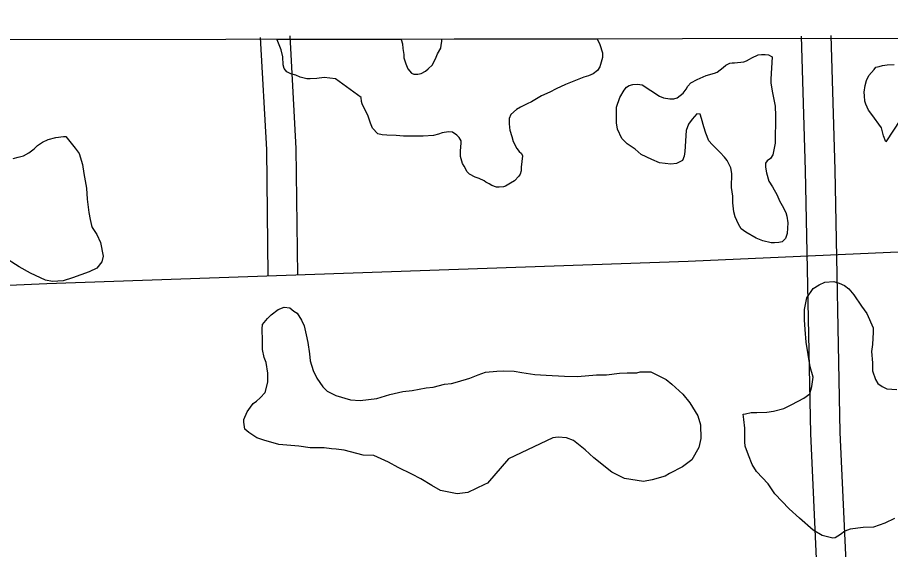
# Model space of a CAD drawing. Extents: x 3313447 to 3351316, y 703786 to 729172.
# Drawn here: x 3333473 to 3334360, y 726856 to 727397 of the extents above; entities that cross this region are included whole.
import ezdxf

# ---------------------------------------------------------------- set-up
doc = ezdxf.new("R2010")
doc.units = 0
for name, color, linetype in [('V-GRID-FRAM', 7, 'Continuous'), ('V-ROAD-CNTR', 7, 'Continuous'), ('V-SITE-VEGE', 7, 'Continuous')]:
    doc.layers.add(name, color=color, linetype=linetype)

msp = doc.modelspace()

# ---------------------------------------------------------------- linework, layer by layer
at = {"layer": 'V-GRID-FRAM'}
msp.add_lwpolyline([(3317576.91, 727351.01), (3317595.43, 709166.01), (3349105.76, 709211.84), (3349071.38, 727396.82), (3317576.91, 727351.01)], dxfattribs=at)
at = {"layer": 'V-ROAD-CNTR'}
for points in [[(3333727.24, 727134.48), (3333725.72, 727262.48), (3333719.5, 727376.53)], [(3333757.24, 727134.84), (3333755.71, 727263.47), (3333749.46, 727378.17)], [(3334309.57, 726185.49), (3334305.6, 726253.71), (3334293.3, 726651.87), (3334278.54, 726974), (3334273.22, 727241.33), (3334269.28, 727377.72)], [(3334339.55, 726186.62), (3334335.58, 726255.04), (3334323.27, 726653.02), (3334308.52, 726974.98), (3334303.21, 727242.06), (3334299.26, 727378.58)], [(3332315.11, 727077.8), (3332479.26, 727079.68), (3333055.08, 727106.8), (3333502.28, 727126.3), (3334153.97, 727148.99), (3334542.3, 727166.29), (3335042.59, 727187.61), (3335148.93, 727187.53), (3335323.4, 727179.33), (3335422.64, 727174.97), (3335521.15, 727173.06), (3335554.75, 727174.76)]]:
    msp.add_lwpolyline(points, dxfattribs=at)
at = {"layer": 'V-SITE-VEGE'}
for p, q in [((3333736.06, 727374.51), (3333862.05, 727374.69)), ((3333736.25, 727373.99), (3333736.06, 727374.51)), ((3333740.39, 727363.88), (3333736.25, 727373.99)), ((3333862.05, 727374.69), (3333862.21, 727374.25)), ((3333862.21, 727374.25), (3333863.59, 727370.07)), ((3333902.9, 727368.55), (3333903.61, 727372.37)), ((3333903.61, 727372.37), (3333903.62, 727374.75)), ((3333903.62, 727374.75), (3334061.42, 727374.98)), ((3334061.42, 727374.98), (3334064.35, 727369.38)), ((3333742.11, 727356.92), (3333740.39, 727363.88)), ((3333863.59, 727370.07), (3333863.92, 727365.2)), ((3333863.92, 727365.2), (3333864.94, 727359.28)), ((3333899.39, 727359.86), (3333902.54, 727365.76)), ((3333902.54, 727365.76), (3333902.9, 727368.55)), ((3334064.35, 727369.38), (3334067.1, 727361.02)), ((3333742.43, 727348.57), (3333742.11, 727356.92)), ((3333864.94, 727359.28), (3333864.93, 727355.8)), ((3333864.93, 727355.8), (3333867, 727349.53)), ((3333894.13, 727348.74), (3333897.98, 727356.38)), ((3333897.98, 727356.38), (3333899.39, 727359.86)), ((3334067.09, 727356.15), (3334064.27, 727346.77)), ((3334067.1, 727361.02), (3334067.09, 727356.15)), ((3333743.46, 727345.09), (3333742.43, 727348.57)), ((3333746.23, 727341.6), (3333743.46, 727345.09)), ((3333867, 727349.53), (3333869.06, 727344.66)), ((3333869.06, 727344.66), (3333872.88, 727340.12)), ((3333887.15, 727342.16), (3333889.94, 727344.58)), ((3333889.94, 727344.58), (3333894.13, 727348.74)), ((3334064.27, 727346.77), (3334061.82, 727342.95)), ((3334342.96, 727344.07), (3334344.71, 727346.15)), ((3334344.71, 727346.15), (3334348.19, 727346.84)), ((3334348.19, 727346.84), (3334351.33, 727347.87)), ((3334351.33, 727347.87), (3334356.2, 727348.55)), ((3334356.2, 727348.55), (3334363.16, 727348.87)), ((3333750.4, 727339.5), (3333746.23, 727341.6)), ((3333755.27, 727338.09), (3333750.4, 727339.5)), ((3333759.78, 727335.98), (3333755.27, 727338.09)), ((3333766.39, 727334.57), (3333759.78, 727335.98)), ((3333784.14, 727335.9), (3333776.83, 727334.88)), ((3333795.62, 727334.47), (3333784.14, 727335.9)), ((3333872.88, 727340.12), (3333875.31, 727339.07)), ((3333875.31, 727339.07), (3333879.14, 727339.05)), ((3333879.14, 727339.05), (3333882.62, 727339.74)), ((3333882.62, 727339.74), (3333887.15, 727342.16)), ((3334047.88, 727336.04), (3334039.52, 727332.59)), ((3334052.76, 727337.41), (3334047.88, 727336.04)), ((3334057.29, 727339.48), (3334052.76, 727337.41)), ((3334061.82, 727342.95), (3334057.29, 727339.48)), ((3334335.27, 727332.62), (3334337.38, 727337.83)), ((3334337.38, 727337.83), (3334342.96, 727344.07)), ((3333769.87, 727334.56), (3333766.39, 727334.57)), ((3333776.83, 727334.88), (3333769.87, 727334.56)), ((3333821.65, 727315.59), (3333795.62, 727334.47)), ((3334029.41, 727328.79), (3334020, 727324.3)), ((3334034.29, 727330.86), (3334029.41, 727328.79)), ((3334039.52, 727332.59), (3334034.29, 727330.86)), ((3334332.79, 727320.79), (3334333.86, 727327.75)), ((3334333.86, 727327.75), (3334335.27, 727332.62)), ((3334013.38, 727320.85), (3334005.02, 727317.05)), ((3334020, 727324.3), (3334013.38, 727320.85)), ((3334333.13, 727317.31), (3334332.79, 727320.79)), ((3333821.98, 727311.41), (3333821.65, 727315.59)), ((3333822.67, 727308.97), (3333821.98, 727311.41)), ((3333826.47, 727301.31), (3333822.67, 727308.97)), ((3333990.38, 727309.09), (3333983.75, 727305.64)), ((3333994.91, 727311.17), (3333990.38, 727309.09)), ((3334005.02, 727317.05), (3333994.91, 727311.17)), ((3334333.46, 727311.74), (3334333.13, 727317.31)), ((3334334.49, 727308.61), (3334333.46, 727311.74)), ((3333828.54, 727297.47), (3333826.47, 727301.31)), ((3333979.57, 727303.22), (3333973.64, 727298.02)), ((3333983.75, 727305.64), (3333979.57, 727303.22)), ((3334337.25, 727302.69), (3334334.49, 727308.61)), ((3334340.72, 727298.15), (3334337.25, 727302.69)), ((3333831.3, 727289.46), (3333828.54, 727297.47)), ((3333972.23, 727294.2), (3333972.21, 727288.98)), ((3333973.64, 727298.02), (3333972.23, 727294.2)), ((3334350.42, 727284.55), (3334340.72, 727298.15)), ((3334369.58, 727293.18), (3334354.89, 727270.27)), ((3333833.37, 727284.23), (3333831.3, 727289.46)), ((3333838.57, 727278.65), (3333833.37, 727284.23)), ((3333972.21, 727288.98), (3333972.55, 727284.8)), ((3333972.55, 727284.8), (3333972.89, 727282.36)), ((3333972.89, 727282.36), (3333974.95, 727275.75)), ((3334352.48, 727276.54), (3334350.42, 727284.55)), ((3333503.83, 727272.84), (3333511.49, 727274.91)), ((3333511.49, 727274.91), (3333519.15, 727275.92)), ((3333519.15, 727275.92), (3333521.58, 727275.91)), ((3333521.58, 727275.91), (3333531.29, 727264.05)), ((3333843.09, 727277.59), (3333838.57, 727278.65)), ((3333847.96, 727277.22), (3333843.09, 727277.59)), ((3333857.35, 727276.84), (3333847.96, 727277.22)), ((3333864.66, 727276.12), (3333857.35, 727276.84)), ((3333884.84, 727276.06), (3333864.66, 727276.12)), ((3333895.28, 727276.71), (3333884.84, 727276.06)), ((3333900.15, 727278.09), (3333895.28, 727276.71)), ((3333903.99, 727279.47), (3333900.15, 727278.09)), ((3333910.6, 727280.49), (3333903.99, 727279.47)), ((3333914.43, 727280.13), (3333910.6, 727280.49)), ((3333918.94, 727277.33), (3333914.43, 727280.13)), ((3333921.37, 727274.89), (3333918.94, 727277.33)), ((3333923.44, 727271.4), (3333921.37, 727274.89)), ((3333974.95, 727275.75), (3333976.33, 727270.87)), ((3334354.89, 727270.27), (3334352.48, 727276.54)), ((3333489.53, 727263.15), (3333493.02, 727266.61)), ((3333493.02, 727266.61), (3333497.9, 727270.08)), ((3333497.9, 727270.08), (3333503.83, 727272.84)), ((3333922.71, 727261.31), (3333923.44, 727268.96)), ((3333923.44, 727268.96), (3333923.44, 727271.4)), ((3333976.33, 727270.87), (3333979.78, 727263.55)), ((3333473.15, 727254.85), (3333478.72, 727256.22)), ((3333478.72, 727256.22), (3333483.95, 727259.34)), ((3333483.95, 727259.34), (3333489.53, 727263.15)), ((3333531.29, 727264.05), (3333535.09, 727258.47)), ((3333535.09, 727258.47), (3333538.53, 727247.32)), ((3333922.69, 727255.4), (3333922.71, 727261.31)), ((3333979.78, 727263.55), (3333982.21, 727260.41)), ((3333982.21, 727260.41), (3333984.64, 727258.66)), ((3333985.67, 727256.22), (3333984.24, 727244.75)), ((3333984.64, 727258.66), (3333985.67, 727256.22)), ((3333468.27, 727253.48), (3333473.15, 727254.85)), ((3333538.53, 727247.32), (3333539.89, 727238.27)), ((3333924.75, 727248.43), (3333922.69, 727255.4)), ((3333926.48, 727245.64), (3333924.75, 727248.43)), ((3333539.89, 727238.27), (3333542.62, 727223.3)), ((3333929.6, 727240.06), (3333926.48, 727245.64)), ((3333931.68, 727237.62), (3333929.6, 727240.06)), ((3333984.23, 727240.92), (3333983.17, 727237.45)), ((3333984.24, 727244.75), (3333984.23, 727240.92)), ((3333937.58, 727234.47), (3333931.68, 727237.62)), ((3333941.75, 727233.06), (3333937.58, 727234.47)), ((3333946.62, 727230.61), (3333941.75, 727233.06)), ((3333948.35, 727229.56), (3333946.62, 727230.61)), ((3333951.83, 727227.81), (3333948.35, 727229.56)), ((3333977.58, 727230.85), (3333973.4, 727228.43)), ((3333981.77, 727235.36), (3333977.58, 727230.85)), ((3333983.17, 727237.45), (3333981.77, 727235.36)), ((3333542.62, 727223.3), (3333543.28, 727212.16)), ((3333954.6, 727226.06), (3333951.83, 727227.81)), ((3333959.12, 727224.31), (3333954.6, 727226.06)), ((3333961.9, 727224.3), (3333959.12, 727224.31)), ((3333966.43, 727224.62), (3333961.9, 727224.3)), ((3333968.52, 727225.32), (3333966.43, 727224.62)), ((3333973.4, 727228.43), (3333968.52, 727225.32)), ((3333543.28, 727212.16), (3333544.98, 727198.59)), ((3333544.98, 727198.59), (3333546.35, 727191.62)), ((3333546.35, 727191.62), (3333547.72, 727185.36)), ((3333547.72, 727185.36), (3333548.4, 727183.26)), ((3333548.4, 727183.26), (3333553.25, 727176.29)), ((3333553.25, 727176.29), (3333557.05, 727167.93)), ((3333557.05, 727167.93), (3333559.44, 727154.35)), ((3333474.16, 727143.51), (3333458.18, 727153.65)), ((3333559.44, 727154.35), (3333558.37, 727148.44)), ((3333485.61, 727136.85), (3333474.16, 727143.51)), ((3333553.13, 727141.84), (3333545.47, 727138.39)), ((3333558.37, 727148.44), (3333553.13, 727141.84)), ((3333500.9, 727129.84), (3333485.61, 727136.85)), ((3333528.4, 727132.19), (3333518.99, 727129.09)), ((3333545.47, 727138.39), (3333528.4, 727132.19)), ((3333508.2, 727128.43), (3333500.9, 727129.84)), ((3333518.99, 727129.09), (3333508.2, 727128.43))]:
    msp.add_line(p, q, dxfattribs=at)
msp.add_lwpolyline([(3334237.85, 727333.99), (3334237.84, 727330.51), (3334239.2, 727321.81), (3334242.28, 727306.49), (3334242.59, 727296.75), (3334242.5, 727268.91), (3334240.02, 727257.09), (3334237.57, 727253.62), (3334234.09, 727251.2), (3334232.69, 727248.76), (3334232.67, 727244.59), (3334233.7, 727239.02), (3334236.1, 727230.31), (3334239.56, 727224.73), (3334244.4, 727216.02), (3334246.82, 727210.44), (3334249.59, 727205.56), (3334253.04, 727198.59), (3334254.08, 727194.76), (3334255.1, 727188.15), (3334254.71, 727177.36), (3334252.95, 727172.15), (3334249.46, 727168.68), (3334245.98, 727167.99), (3334241.8, 727167.66), (3334238.32, 727167.68), (3334229.98, 727169.79), (3334223.03, 727172.6), (3334212.61, 727178.55), (3334207.75, 727182.04), (3334204.99, 727186.58), (3334201.88, 727194.24), (3334200.5, 727199.12), (3334199.49, 727208.52), (3334199.52, 727215.13), (3334198.15, 727223.83), (3334198.2, 727238.1), (3334197.18, 727244.02), (3334193.73, 727251.33), (3334190.95, 727254.82), (3334186.45, 727259.71), (3334178.47, 727267.74), (3334175.01, 727271.58), (3334171.9, 727279.24), (3334169.83, 727285.52), (3334167.43, 727294.22), (3334166.05, 727298.4), (3334162.93, 727298.76), (3334158.03, 727293.56), (3334154.19, 727288.35), (3334152.08, 727281.75), (3334150.61, 727260.53), (3334149.9, 727255.66), (3334148.15, 727251.49), (3334142.22, 727248.38), (3334136.3, 727247.7), (3334124.83, 727249.14), (3334117.18, 727252.29), (3334106.07, 727257.55), (3334100.17, 727262.79), (3334091.84, 727268.39), (3334086.64, 727273.62), (3334082.15, 727283.38), (3334081.12, 727289.65), (3334081.18, 727305.65), (3334084.69, 727315.38), (3334088.89, 727323.02), (3334091.34, 727325.8), (3334094.13, 727327.53), (3334097.61, 727328.56), (3334102.48, 727328.89), (3334107.35, 727328.18), (3334124.71, 727316.98), (3334128.88, 727315.23), (3334135.49, 727314.17), (3334139.31, 727314.15), (3334142.8, 727315.18), (3334148.73, 727320.03), (3334151.87, 727323.85), (3334153.62, 727326.97), (3334156.77, 727330.44), (3334163.04, 727333.9), (3334172.1, 727337.7), (3334180.81, 727340.1), (3334183.6, 727341.14), (3334189.53, 727345.99), (3334192.32, 727348.42), (3334196.15, 727350.49), (3334198.59, 727350.83), (3334201.03, 727350.82), (3334210.42, 727351.83), (3334213.21, 727352.87), (3334216.35, 727354.25), (3334218.79, 727355.63), (3334225.06, 727358.74), (3334228.54, 727359.08), (3334232.37, 727359.06), (3334235.5, 727358.71), (3334239.32, 727356.95)], close=True, dxfattribs=at)
for points in [[(3334363.76, 726887.62), (3334353.87, 726882.72), (3334342.32, 726878.91), (3334331.89, 726878.4), (3334318.71, 726876.8), (3334313.21, 726874.62), (3334308.81, 726871.34), (3334303.31, 726868.07), (3334301.11, 726867.53), (3334290.14, 726870.31), (3334280.83, 726875.83), (3334267.14, 726887.96), (3334256.75, 726897.32), (3334241.98, 726912.75), (3334235.42, 726922.65), (3334223.39, 726935.32), (3334219.02, 726942.47), (3334215.21, 726951.81), (3334211.95, 726961.16), (3334211.42, 726965.55), (3334211.46, 726979.28), (3334210.4, 726988.06), (3334209.87, 726993.56), (3334212.06, 726994.09), (3334218.11, 726995.17), (3334223.6, 726995.15), (3334234.03, 726995.67), (3334240.62, 726996.74), (3334251.06, 726999.45), (3334259.31, 727003.27), (3334271.41, 727009.81), (3334277.46, 727014.18), (3334279.68, 727021.86), (3334280.81, 727031.19), (3334278.1, 727041.63), (3334273.79, 727066.9), (3334272.74, 727079.53), (3334272.23, 727089.41), (3334272.26, 727099.84), (3334274.5, 727111.91), (3334281.12, 727121.22), (3334287.17, 727125.04), (3334292.67, 727127.77), (3334302, 727128.28), (3334307.49, 727126.62), (3334312.97, 727124.4), (3334317.35, 727121.1), (3334322.27, 727115.04), (3334329.92, 727103.48), (3334335.38, 727095.78), (3334341.92, 727081.48), (3334341.9, 727077.09), (3334341.31, 727064.47), (3334340.19, 727057.33), (3334341.25, 727045.8), (3334341.22, 727037.57), (3334344.48, 727028.77), (3334346.67, 727024.93), (3334351.05, 727021.62), (3334355.98, 727019.4), (3334365.86, 727018.82)], [(3334108.62, 726925.28), (3334089.41, 726928.09), (3334076.26, 726934.72), (3334058.2, 726949.06), (3334049.44, 726957.32), (3334037.4, 726966.7), (3334030.27, 726969.47), (3334022.04, 726970.05), (3334016.55, 726969.51), (3333971.46, 726948.26), (3333949.96, 726923.63), (3333947.21, 726921.99), (3333930.17, 726913.82), (3333919.18, 726912.76), (3333902.18, 726916.11), (3333893.41, 726921.08), (3333882.45, 726927.7), (3333873.14, 726932.68), (3333859.44, 726939.31), (3333849.57, 726944.83), (3333834.77, 726951.47), (3333823.8, 726952.06), (3333804.6, 726957.07), (3333796.37, 726958.19), (3333791.43, 726958.21), (3333784.3, 726959.33), (3333770.02, 726959.38), (3333758.5, 726961.07), (3333738.19, 726962.79), (3333722.84, 726967.23), (3333715.71, 726969.45), (3333707.49, 726974.97), (3333703.66, 726978.27), (3333702.59, 726985.42), (3333702.6, 726988.16), (3333705.92, 726995.83), (3333709.23, 727000.76), (3333711.99, 727004.59), (3333715.29, 727006.78), (3333719.14, 727010.06), (3333724.1, 727015.53), (3333726.88, 727025.96), (3333726.92, 727035.29), (3333725.31, 727046.27), (3333723.13, 727051.22), (3333721.51, 727059.46), (3333721.54, 727068.24), (3333721.03, 727080.32), (3333721.6, 727084.71), (3333726.56, 727090.73), (3333730.41, 727094.56), (3333737.57, 727100.03), (3333743.61, 727102.2), (3333749.1, 727101.64), (3333753.48, 727098.33), (3333756.77, 727096.12), (3333761.14, 727088.97), (3333763.86, 727083.47), (3333766.02, 727074.13), (3333767.65, 727066.44), (3333769.25, 727054.9), (3333769.78, 727047.77), (3333773.04, 727037.87), (3333776.85, 727030.18), (3333782.86, 727021.37), (3333787.24, 727016.96), (3333796.01, 727012.54), (3333810.81, 727008.1), (3333820.69, 727007.52), (3333837.72, 727009.65), (3333850.91, 727013.45), (3333864.09, 727016.7), (3333873.43, 727017.77), (3333887.71, 727020.46), (3333894.85, 727020.99), (3333906.39, 727024.24), (3333913.53, 727024.76), (3333919.57, 727026.39), (3333932.21, 727030.19), (3333940.46, 727033.46), (3333948.15, 727036.18), (3333959.69, 727037.23), (3333966.83, 727037.76), (3333977.25, 727037.18), (3333984.93, 727036.05), (3333998.1, 727033.81), (3334009.63, 727033.22), (3334028.29, 727032.06), (3334041.47, 727032.01), (3334060.68, 727033.59), (3334071.11, 727033.56), (3334084.29, 727035.16), (3334091.98, 727035.68), (3334101.86, 727035.65), (3334105.16, 727036.73), (3334116.14, 727036.7), (3334131.48, 727028.96), (3334137.5, 727024), (3334148.45, 727014.08), (3334155.56, 727005.27), (3334163.75, 726992.07)], [(3334163.75, 726992.07), (3334166.46, 726982.72), (3334166.96, 726969), (3334164.73, 726959.67), (3334157.55, 726947.07), (3334148.2, 726939.97), (3334135, 726933.43), (3334130.6, 726930.7), (3334117.41, 726926.9), (3334108.62, 726925.28)]]:
    msp.add_lwpolyline(points, dxfattribs=at)

doc.saveas('drawing.dxf')
